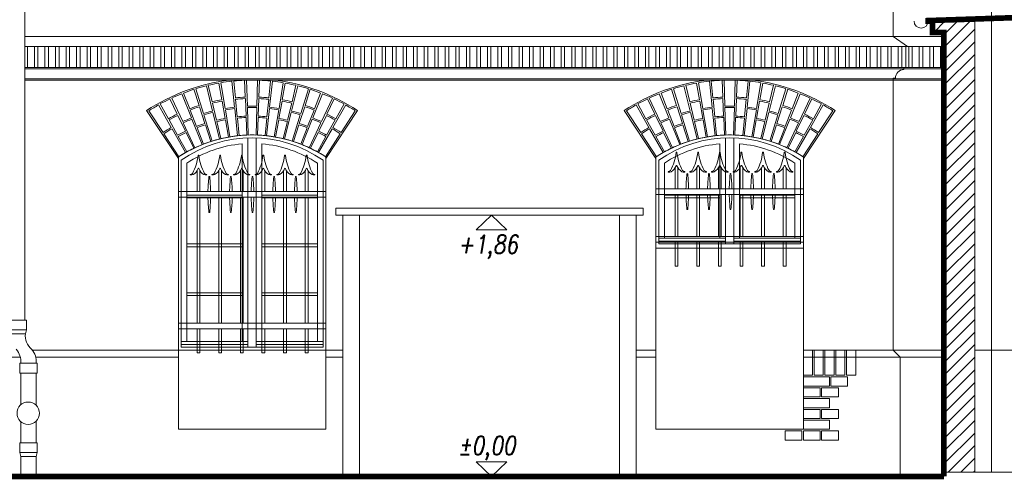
# Model space of a CAD drawing. Header units: millimetres. Extents: x 402 to 79005, y -7782 to 89952.
# Tile 353 of 423: x 42850 to 43551, y 29623 to 29950. Entities that reach past the tile are written whole.
import ezdxf

# ---------------------------------------------------------------- set-up
doc = ezdxf.new("R2010")
doc.units = ezdxf.units.MM
doc.header["$LTSCALE"] = 10
doc.linetypes.add('ACAD_ISO10W100', pattern=[18.5, 12, -3, 0.5, -3])
doc.layers.get('0').update_dxf_attribs({"lineweight": 0})
for name, color, linetype, lineweight in [('0-opisy', 1, 'Continuous', 5), ('kreski', 8, 'Continuous', 5), ('wzmiary', 1, 'ACAD_ISO10W100', 50)]:
    doc.layers.add(name, color=color, linetype=linetype, lineweight=lineweight)
doc.styles.add('ROMANS1', font='simplex.shx', dxfattribs={"width": 0.8, "oblique": 10})

msp = doc.modelspace()

# ---------------------------------------------------------------- hatches: boundary and pattern name
h = msp.add_hatch()
h.set_pattern_fill('ANSI31', color=256, scale=2, style=0)
h.set_pattern_definition([(45, (51460.505, 19680.1706), (-4.490128, 4.490128), [])])
h.paths.add_polyline_path([(43529.85, 29949.21), (43499.82, 29949.21), (43499.82, 29941.21), (43507.85, 29941.21), (43507.85, 29628.21), (43529.85, 29628.21)])
at = {"layer": 'kreski'}
h = msp.add_hatch(dxfattribs=at)
h.set_pattern_fill('ANSI32', color=8, scale=20, angle=45, style=0)
h.set_pattern_definition([(90, (40617.8744, 31769.518), (-7.5, 1e-15), []), (90, (40620.3744, 31772.018), (-7.5, 1e-15), [])])
h.paths.add_polyline_path([(43507.85, 29931.21), (42853.54, 29931.21), (42853.54, 29916.21), (43507.85, 29916.21)])

# ---------------------------------------------------------------- linework, layer by layer
at = {"color": 7}
for p, q in [((43541.86, 31236.19), (43541.86, 29950.2)), ((43185.79, 29811.21), (43227.19, 29811.21)), ((43185.79, 29625.21), (43227.19, 29625.21))]:
    msp.add_line(p, q, dxfattribs=at)
for p, q in [((42853.54, 29938.21), (43507.85, 29938.21)), ((42853.54, 29931.21), (43507.85, 29931.21)), ((42853.54, 29916.21), (43507.85, 29916.21)), ((42853.54, 29915.21), (43507.85, 29915.21)), ((42853.54, 29908.21), (43507.85, 29908.21)), ((42853.54, 29907.21), (43507.85, 29907.21)), ((42962.85, 29658.81), (42962.85, 29852.54)), ((43067.85, 29658.81), (43067.85, 29852.54)), ((43302.85, 29658.81), (43302.85, 29852.54)), ((43407.85, 29658.81), (43407.85, 29852.54)), ((43302.85, 29787.69), (43407.85, 29787.69)), ((42854.64, 29736.36), (42842.24, 29736.36)), ((42854.64, 29736.36), (42854.64, 29729.48)), ((42854.64, 29729.48), (42842.24, 29729.48)), ((42854.64, 29729.48), (42853.94, 29726.81)), ((42853.94, 29726.81), (42842.94, 29726.81)), ((42962.85, 29715.21), (42858.81, 29715.21)), ((42962.85, 29715.21), (43067.85, 29715.21)), ((43079.85, 29715.21), (43067.85, 29715.21)), ((43302.85, 29715.21), (43288.85, 29715.21)), ((43507.85, 29715.21), (43407.85, 29715.21)), ((42850.35, 29710.21), (42559.85, 29710.21)), ((42962.85, 29710.21), (42861.35, 29710.21)), ((43079.85, 29710.21), (43067.85, 29710.21)), ((43302.85, 29710.21), (43288.85, 29710.21)), ((43507.85, 29710.21), (43407.85, 29710.21)), ((42850.63, 29705.8), (42849.93, 29705.8)), ((42849.93, 29705.8), (42849.93, 29698.8)), ((42861.63, 29705.8), (42850.63, 29705.8)), ((42861.63, 29705.8), (42862.33, 29705.8)), ((42862.33, 29705.8), (42862.33, 29698.8)), ((42862.33, 29698.8), (42849.93, 29698.8)), ((42850.63, 29698.8), (42850.63, 29676.14)), ((42861.63, 29698.8), (42861.63, 29675.86)), ((42850.63, 29664.25), (42850.63, 29649.18)), ((42861.63, 29664.53), (42861.63, 29649.18)), ((43067.85, 29658.81), (42962.85, 29658.81)), ((43407.85, 29658.81), (43302.85, 29658.81)), ((42850.63, 29649.18), (42849.93, 29649.18)), ((42849.93, 29649.18), (42849.93, 29642.18)), ((42861.63, 29649.18), (42850.63, 29649.18)), ((42861.63, 29649.18), (42862.33, 29649.18)), ((42862.33, 29649.18), (42862.33, 29642.18)), ((42849.93, 29642.18), (42850.63, 29639.52)), ((42862.33, 29642.18), (42849.93, 29642.18)), ((42850.63, 29639.52), (42850.63, 29625.21)), ((42861.63, 29639.52), (42850.63, 29639.52)), ((42862.33, 29642.18), (42861.63, 29639.52)), ((42861.63, 29639.52), (42861.63, 29625.21)), ((43507.85, 29625.21), (43507.85, 29628.21)), ((43507.85, 29628.21), (44374.33, 29628.21))]:
    msp.add_line(p, q)
for points in [[(42853.54, 29736.36), (42853.54, 31274.02), (42901.1, 31316.8), (42901.1, 31330.51)], [(43476.85, 29625.21), (43476.85, 29710.21), (43471.85, 29715.21), (43471.85, 29908.71)], [(42976.19, 29842.84), (42976.19, 29827.88), (42978.19, 29827.88), (42978.19, 29842.84)], [(42991.59, 29842.84), (42991.59, 29827.88), (42993.59, 29827.88), (42993.59, 29842.84)], [(43006.99, 29842.84), (43006.99, 29827.88), (43008.99, 29827.88), (43008.99, 29842.84)], [(43022.39, 29842.84), (43022.39, 29827.88), (43024.39, 29827.88), (43024.39, 29842.84)], [(43037.79, 29842.84), (43037.79, 29827.88), (43039.79, 29827.88), (43039.79, 29842.84)], [(43053.19, 29842.84), (43053.19, 29827.88), (43055.19, 29827.88), (43055.19, 29842.84)], [(43316.52, 29844.87), (43316.52, 29829.9), (43318.52, 29829.9), (43318.52, 29844.87)], [(43331.92, 29844.87), (43331.92, 29829.9), (43333.92, 29829.9), (43333.92, 29844.87)], [(43347.32, 29844.87), (43347.32, 29829.9), (43349.32, 29829.9), (43349.32, 29844.87)], [(43362.72, 29844.87), (43362.72, 29829.9), (43364.72, 29829.9), (43364.72, 29844.87)], [(43378.12, 29844.87), (43378.12, 29829.9), (43380.12, 29829.9), (43380.12, 29844.87)], [(43393.52, 29844.87), (43393.52, 29829.9), (43395.52, 29829.9), (43395.52, 29844.87)], [(43067.85, 29827.88), (42962.85, 29827.88)], [(43408.19, 29829.9), (43303.19, 29829.9)], [(42962.85, 29823.88), (43067.85, 29823.88)], [(42976.19, 29734.22), (42976.19, 29823.88), (42978.19, 29823.88), (42978.19, 29734.22)], [(42991.59, 29734.22), (42991.59, 29823.88), (42993.59, 29823.88), (42993.59, 29734.22)], [(43006.99, 29734.22), (43006.99, 29823.88), (43008.99, 29823.88), (43008.99, 29734.22)], [(43022.39, 29734.22), (43022.39, 29823.88), (43024.39, 29823.88), (43024.39, 29734.22)], [(43037.79, 29734.22), (43037.79, 29823.88), (43039.79, 29823.88), (43039.79, 29734.22)], [(43053.19, 29734.22), (43053.19, 29823.88), (43055.19, 29823.88), (43055.19, 29734.22)], [(43303.19, 29825.9), (43408.19, 29825.9)], [(43316.52, 29795.92), (43316.52, 29825.9), (43318.52, 29825.9), (43318.52, 29795.92)], [(43331.92, 29795.92), (43331.92, 29825.9), (43333.92, 29825.9), (43333.92, 29795.92)], [(43347.32, 29795.92), (43347.32, 29825.9), (43349.32, 29825.9), (43349.32, 29795.92)], [(43362.72, 29795.92), (43362.72, 29825.9), (43364.72, 29825.9), (43364.72, 29795.92)], [(43378.12, 29795.92), (43378.12, 29825.9), (43380.12, 29825.9), (43380.12, 29795.92)], [(43393.52, 29795.92), (43393.52, 29825.9), (43395.52, 29825.9), (43395.52, 29795.92)], [(43318.52, 29816.57), (43318.52, 29810.92)], [(43333.92, 29816.57), (43333.92, 29810.92)], [(43349.32, 29816.57), (43349.32, 29810.92)], [(43364.72, 29816.57), (43364.72, 29810.92)], [(43380.12, 29816.57), (43380.12, 29810.92)], [(43395.52, 29816.57), (43395.52, 29810.92)], [(43408.19, 29795.92), (43303.19, 29795.92)], [(43303.19, 29791.92), (43408.19, 29791.92)], [(43067.85, 29734.22), (42962.85, 29734.22)], [(42962.85, 29730.22), (43067.85, 29730.22)]]:
    msp.add_lwpolyline(points)
for points, format in [([(44373.33, 31240.69, 4, 4, 0), (44373.33, 31236.19, 4, 4, 0), (44374.33, 31236.19, 4, 4, 0), (44374.33, 30287.59, 4, 4, 0), (44374.33, 30022.71, 4, 4, 0), (44366.33, 30020.21, 4, 4, 0), (44366.83, 30018.21, 4, 4, 0), (44368.33, 30018.21, 4, 4, 0), (44368.33, 30012.21, 4, 4, 0), (44369.33, 30012.21, 4, 4, 0), (44369.33, 30011.21, 4, 4, -0.414214), (44373.33, 30007.21, 4, 4, 0), (44374.33, 30007.21, 4, 4, 0), (44374.33, 29979.3, 4, 4, 0), (43496.64, 29949.6, 4, 4, 0), (43496.64, 29949.21, 4, 4, 0), (43499.82, 29949.21, 4, 4, 0), (43499.82, 29941.21, 4, 4, 0), (43507.85, 29941.21, 4, 4, 0), (43507.85, 29625.21, 0, 0, 0)], "xyseb"), ([(43471.85, 29938.21), (43471.85, 30007.21), (43472.85, 30007.21, -0.414214), (43476.85, 30011.21), (43476.85, 30012.21), (43477.85, 30012.21), (43477.85, 30018.21), (43479.35, 30018.21), (43479.85, 30020.21), (43471.85, 30022.71), (43471.85, 31236.19)], "xyb"), ([(43471.85, 29907.21), (43471.85, 29908.71), (43473.35, 29908.71, -0.414214), (43479.35, 29914.71), (43479.35, 29916.21), (43480.85, 29916.21), (43480.85, 29931.21), (43481.85, 29931.21), (43471.85, 29938.21)], "xyb"), ([(43311.84, 29841.79, 0.17611), (43313.63, 29842.09, 0.181125), (43317.22, 29846.33, -0.704113), (43317.82, 29846.33, 0.181125), (43321.41, 29842.09, 0.17611), (43323.19, 29841.79, 0.926437), (43323.19, 29842.19, -0.18695), (43321.81, 29842.85, -0.096785), (43317.82, 29855.69, 0.896955), (43317.22, 29855.69, -0.096785), (43313.22, 29842.85, -0.18695), (43311.84, 29842.19, 0.926437), (43311.84, 29841.79, 0.17611), (43313.63, 29842.09, 0.181125), (43317.22, 29846.33, -0.704113), (43317.82, 29846.33, 0.181125), (43321.41, 29842.09, 0.17611), (43323.19, 29841.79)], "xyb"), ([(43327.24, 29841.79, 0.17611), (43329.03, 29842.09, 0.181125), (43332.62, 29846.33, -0.704113), (43333.22, 29846.33, 0.181125), (43336.81, 29842.09, 0.17611), (43338.59, 29841.79, 0.926437), (43338.59, 29842.19, -0.18695), (43337.21, 29842.85, -0.096785), (43333.22, 29855.69, 0.896955), (43332.62, 29855.69, -0.096785), (43328.62, 29842.85, -0.18695), (43327.24, 29842.19, 0.926437), (43327.24, 29841.79, 0.17611), (43329.03, 29842.09, 0.181125), (43332.62, 29846.33, -0.704113), (43333.22, 29846.33, 0.181125), (43336.81, 29842.09, 0.17611), (43338.59, 29841.79)], "xyb"), ([(43342.64, 29841.79, 0.17611), (43344.43, 29842.09, 0.181125), (43348.02, 29846.33, -0.704113), (43348.62, 29846.33, 0.181125), (43352.21, 29842.09, 0.17611), (43353.99, 29841.79, 0.926437), (43353.99, 29842.19, -0.18695), (43352.61, 29842.85, -0.096785), (43348.62, 29855.69, 0.896955), (43348.02, 29855.69, -0.096785), (43344.02, 29842.85, -0.18695), (43342.64, 29842.19, 0.926437), (43342.64, 29841.79, 0.17611), (43344.43, 29842.09, 0.181125), (43348.02, 29846.33, -0.704113), (43348.62, 29846.33, 0.181125), (43352.21, 29842.09, 0.17611), (43353.99, 29841.79)], "xyb"), ([(43358.04, 29841.79, 0.17611), (43359.83, 29842.09, 0.181125), (43363.42, 29846.33, -0.704113), (43364.02, 29846.33, 0.181125), (43367.61, 29842.09, 0.17611), (43369.39, 29841.79, 0.926437), (43369.39, 29842.19, -0.18695), (43368.01, 29842.85, -0.096785), (43364.02, 29855.69, 0.896955), (43363.42, 29855.69, -0.096785), (43359.42, 29842.85, -0.18695), (43358.04, 29842.19, 0.926437), (43358.04, 29841.79, 0.17611), (43359.83, 29842.09, 0.181125), (43363.42, 29846.33, -0.704113), (43364.02, 29846.33, 0.181125), (43367.61, 29842.09, 0.17611), (43369.39, 29841.79)], "xyb"), ([(43373.44, 29841.79, 0.17611), (43375.23, 29842.09, 0.181125), (43378.82, 29846.33, -0.704113), (43379.42, 29846.33, 0.181125), (43383.01, 29842.09, 0.17611), (43384.79, 29841.79, 0.926437), (43384.79, 29842.19, -0.18695), (43383.41, 29842.85, -0.096785), (43379.42, 29855.69, 0.896955), (43378.82, 29855.69, -0.096785), (43374.82, 29842.85, -0.18695), (43373.44, 29842.19, 0.926437), (43373.44, 29841.79, 0.17611), (43375.23, 29842.09, 0.181125), (43378.82, 29846.33, -0.704113), (43379.42, 29846.33, 0.181125), (43383.01, 29842.09, 0.17611), (43384.79, 29841.79)], "xyb"), ([(43388.84, 29841.79, 0.17611), (43390.63, 29842.09, 0.181125), (43394.22, 29846.33, -0.704113), (43394.82, 29846.33, 0.181125), (43398.41, 29842.09, 0.17611), (43400.19, 29841.79, 0.926437), (43400.19, 29842.19, -0.18695), (43398.81, 29842.85, -0.096785), (43394.82, 29855.69, 0.896955), (43394.22, 29855.69, -0.096785), (43390.22, 29842.85, -0.18695), (43388.84, 29842.19, 0.926437), (43388.84, 29841.79, 0.17611), (43390.63, 29842.09, 0.181125), (43394.22, 29846.33, -0.704113), (43394.82, 29846.33, 0.181125), (43398.41, 29842.09, 0.17611), (43400.19, 29841.79)], "xyb"), ([(42971.51, 29839.77, 0.17611), (42973.3, 29840.06, 0.181125), (42976.89, 29844.31, -0.704113), (42977.49, 29844.31, 0.181125), (42981.08, 29840.06, 0.17611), (42982.86, 29839.77, 0.926437), (42982.86, 29840.17, -0.18695), (42981.48, 29840.83, -0.096785), (42977.49, 29853.67, 0.896955), (42976.89, 29853.67, -0.096785), (42972.89, 29840.83, -0.18695), (42971.51, 29840.17, 0.926437), (42971.51, 29839.77, 0.17611), (42973.3, 29840.06, 0.181125), (42976.89, 29844.31, -0.704113), (42977.49, 29844.31, 0.181125), (42981.08, 29840.06, 0.17611), (42982.86, 29839.77)], "xyb"), ([(42986.91, 29839.77, 0.17611), (42988.7, 29840.06, 0.181125), (42992.29, 29844.31, -0.704113), (42992.89, 29844.31, 0.181125), (42996.48, 29840.06, 0.17611), (42998.26, 29839.77, 0.926437), (42998.26, 29840.17, -0.18695), (42996.88, 29840.83, -0.096785), (42992.89, 29853.67, 0.896955), (42992.29, 29853.67, -0.096785), (42988.29, 29840.83, -0.18695), (42986.91, 29840.17, 0.926437), (42986.91, 29839.77, 0.17611), (42988.7, 29840.06, 0.181125), (42992.29, 29844.31, -0.704113), (42992.89, 29844.31, 0.181125), (42996.48, 29840.06, 0.17611), (42998.26, 29839.77)], "xyb"), ([(43002.31, 29839.77, 0.17611), (43004.1, 29840.06, 0.181125), (43007.69, 29844.31, -0.704113), (43008.29, 29844.31, 0.181125), (43011.88, 29840.06, 0.17611), (43013.66, 29839.77, 0.926437), (43013.66, 29840.17, -0.18695), (43012.28, 29840.83, -0.096785), (43008.29, 29853.67, 0.896955), (43007.69, 29853.67, -0.096785), (43003.69, 29840.83, -0.18695), (43002.31, 29840.17, 0.926437), (43002.31, 29839.77, 0.17611), (43004.1, 29840.06, 0.181125), (43007.69, 29844.31, -0.704113), (43008.29, 29844.31, 0.181125), (43011.88, 29840.06, 0.17611), (43013.66, 29839.77)], "xyb"), ([(43017.71, 29839.77, 0.17611), (43019.5, 29840.06, 0.181125), (43023.09, 29844.31, -0.704113), (43023.69, 29844.31, 0.181125), (43027.28, 29840.06, 0.17611), (43029.06, 29839.77, 0.926437), (43029.06, 29840.17, -0.18695), (43027.68, 29840.83, -0.096785), (43023.69, 29853.67, 0.896955), (43023.09, 29853.67, -0.096785), (43019.09, 29840.83, -0.18695), (43017.71, 29840.17, 0.926437), (43017.71, 29839.77, 0.17611), (43019.5, 29840.06, 0.181125), (43023.09, 29844.31, -0.704113), (43023.69, 29844.31, 0.181125), (43027.28, 29840.06, 0.17611), (43029.06, 29839.77)], "xyb"), ([(43033.11, 29839.77, 0.17611), (43034.9, 29840.06, 0.181125), (43038.49, 29844.31, -0.704113), (43039.09, 29844.31, 0.181125), (43042.68, 29840.06, 0.17611), (43044.46, 29839.77, 0.926437), (43044.46, 29840.17, -0.18695), (43043.08, 29840.83, -0.096785), (43039.09, 29853.67, 0.896955), (43038.49, 29853.67, -0.096785), (43034.49, 29840.83, -0.18695), (43033.11, 29840.17, 0.926437), (43033.11, 29839.77, 0.17611), (43034.9, 29840.06, 0.181125), (43038.49, 29844.31, -0.704113), (43039.09, 29844.31, 0.181125), (43042.68, 29840.06, 0.17611), (43044.46, 29839.77)], "xyb"), ([(43048.51, 29839.77, 0.17611), (43050.3, 29840.06, 0.181125), (43053.89, 29844.31, -0.704113), (43054.49, 29844.31, 0.181125), (43058.08, 29840.06, 0.17611), (43059.86, 29839.77, 0.926437), (43059.86, 29840.17, -0.18695), (43058.48, 29840.83, -0.096785), (43054.49, 29853.67, 0.896955), (43053.89, 29853.67, -0.096785), (43049.89, 29840.83, -0.18695), (43048.51, 29840.17, 0.926437), (43048.51, 29839.77, 0.17611), (43050.3, 29840.06, 0.181125), (43053.89, 29844.31, -0.704113), (43054.49, 29844.31, 0.181125), (43058.08, 29840.06, 0.17611), (43059.86, 29839.77)], "xyb"), ([(42983.91, 29827.88, -0.017787), (42984.56, 29838.42, -0.908874), (42985.16, 29838.42, -0.017787), (42985.82, 29827.88, -0.017787)], "xyb"), ([(42999.31, 29827.88, -0.017787), (42999.96, 29838.42, -0.908874), (43000.56, 29838.42, -0.017787), (43001.22, 29827.88, -0.017787)], "xyb"), ([(43014.71, 29827.88, -0.017787), (43015.36, 29838.42, -0.908874), (43015.96, 29838.42, -0.017787), (43016.62, 29827.88, -0.017787)], "xyb"), ([(43030.11, 29827.88, -0.017787), (43030.76, 29838.42, -0.908874), (43031.36, 29838.42, -0.017787), (43032.02, 29827.88, -0.017787)], "xyb"), ([(43045.51, 29827.88, -0.017787), (43046.16, 29838.42, -0.908874), (43046.76, 29838.42, -0.017787), (43047.42, 29827.88, -0.017787)], "xyb"), ([(43324.24, 29829.9, -0.017787), (43324.9, 29840.44, -0.908874), (43325.5, 29840.44, -0.017787), (43326.15, 29829.9, -0.017787)], "xyb"), ([(43339.64, 29829.9, -0.017787), (43340.3, 29840.44, -0.908874), (43340.9, 29840.44, -0.017787), (43341.55, 29829.9, -0.017787)], "xyb"), ([(43355.04, 29829.9, -0.017787), (43355.7, 29840.44, -0.908874), (43356.3, 29840.44, -0.017787), (43356.95, 29829.9, -0.017787)], "xyb"), ([(43370.44, 29829.9, -0.017787), (43371.1, 29840.44, -0.908874), (43371.7, 29840.44, -0.017787), (43372.35, 29829.9, -0.017787)], "xyb"), ([(43385.84, 29829.9, -0.017787), (43386.5, 29840.44, -0.908874), (43387.1, 29840.44, -0.017787), (43387.75, 29829.9, -0.017787)], "xyb"), ([(42983.91, 29823.88, 0.017787), (42984.56, 29813.34, 0.908874), (42985.16, 29813.34, 0.017787), (42985.82, 29823.88, 0.017787)], "xyb"), ([(42999.31, 29823.88, 0.017787), (42999.96, 29813.34, 0.908874), (43000.56, 29813.34, 0.017787), (43001.22, 29823.88, 0.017787)], "xyb"), ([(43014.71, 29823.88, 0.017787), (43015.36, 29813.34, 0.908874), (43015.96, 29813.34, 0.017787), (43016.62, 29823.88, 0.017787)], "xyb"), ([(43030.11, 29823.88, 0.017787), (43030.76, 29813.34, 0.908874), (43031.36, 29813.34, 0.017787), (43032.02, 29823.88, 0.017787)], "xyb"), ([(43045.51, 29823.88, 0.017787), (43046.16, 29813.34, 0.908874), (43046.76, 29813.34, 0.017787), (43047.42, 29823.88, 0.017787)], "xyb"), ([(43324.24, 29825.9, 0.017787), (43324.9, 29815.36, 0.908874), (43325.5, 29815.36, 0.017787), (43326.15, 29825.9, 0.017787)], "xyb"), ([(43339.64, 29825.9, 0.017787), (43340.3, 29815.36, 0.908874), (43340.9, 29815.36, 0.017787), (43341.55, 29825.9, 0.017787)], "xyb"), ([(43355.04, 29825.9, 0.017787), (43355.7, 29815.36, 0.908874), (43356.3, 29815.36, 0.017787), (43356.95, 29825.9, 0.017787)], "xyb"), ([(43370.44, 29825.9, 0.017787), (43371.1, 29815.36, 0.908874), (43371.7, 29815.36, 0.017787), (43372.35, 29825.9, 0.017787)], "xyb"), ([(43385.84, 29825.9, 0.017787), (43386.5, 29815.36, 0.908874), (43387.1, 29815.36, 0.017787), (43387.75, 29825.9, 0.017787)], "xyb")]:
    msp.add_lwpolyline(points, format=format)
for points in [[(43499.82, 29949.21), (43499.82, 29941.21), (43507.85, 29941.21), (43507.85, 29628.21), (43529.85, 29628.21), (43529.85, 29949.21)], [(43074.85, 29816.21), (43293.85, 29816.21), (43293.85, 29811.21), (43074.85, 29811.21)], [(43091.85, 29625.21), (43079.85, 29625.21), (43079.85, 29811.21), (43091.85, 29811.21)], [(43288.85, 29625.21), (43276.85, 29625.21), (43276.85, 29811.21), (43288.85, 29811.21)], [(43318.52, 29774.92), (43316.52, 29774.92), (43316.52, 29791.92), (43318.52, 29791.92)], [(43333.92, 29774.92), (43331.92, 29774.92), (43331.92, 29791.92), (43333.92, 29791.92)], [(43349.32, 29774.92), (43347.32, 29774.92), (43347.32, 29791.92), (43349.32, 29791.92)], [(43364.72, 29774.92), (43362.72, 29774.92), (43362.72, 29791.92), (43364.72, 29791.92)], [(43380.12, 29774.92), (43378.12, 29774.92), (43378.12, 29791.92), (43380.12, 29791.92)], [(43395.52, 29774.92), (43393.52, 29774.92), (43393.52, 29791.92), (43395.52, 29791.92)], [(42978.19, 29713.22), (42976.19, 29713.22), (42976.19, 29730.22), (42978.19, 29730.22)], [(42993.59, 29713.22), (42991.59, 29713.22), (42991.59, 29730.22), (42993.59, 29730.22)], [(43008.99, 29713.22), (43006.99, 29713.22), (43006.99, 29730.22), (43008.99, 29730.22)], [(43024.39, 29713.22), (43022.39, 29713.22), (43022.39, 29730.22), (43024.39, 29730.22)], [(43039.79, 29713.22), (43037.79, 29713.22), (43037.79, 29730.22), (43039.79, 29730.22)], [(43055.19, 29713.22), (43053.19, 29713.22), (43053.19, 29730.22), (43055.19, 29730.22)]]:
    msp.add_lwpolyline(points, close=True)
at = {"color": 8}
for points in [[(42964.85, 29717.21), (42964.85, 29850.18, -0.317403), (43065.85, 29850.18), (43065.85, 29717.21)], [(43304.85, 29790.69), (43304.85, 29850.18, -0.317403), (43405.85, 29850.18), (43405.85, 29790.69)], [(43008.35, 29721.21), (43008.35, 29861.92, 0.127239), (42968.85, 29848.08), (42968.85, 29721.21)], [(43022.35, 29721.21), (43022.35, 29861.92, -0.127239), (43061.85, 29848.08), (43061.85, 29721.21)], [(43348.35, 29794.69), (43348.35, 29861.92, 0.127239), (43308.85, 29848.08), (43308.85, 29794.69)], [(43362.35, 29794.69), (43362.35, 29861.92, -0.127239), (43401.85, 29848.08), (43401.85, 29794.69)]]:
    msp.add_lwpolyline(points, format="xyb", close=True, dxfattribs=at)
for points in [[(43012.35, 29866.16), (43012.35, 29717.21), (43018.35, 29717.21), (43018.35, 29866.16)], [(43352.35, 29866.16), (43352.35, 29790.69), (43358.35, 29790.69), (43358.35, 29866.16)]]:
    msp.add_lwpolyline(points, dxfattribs=at)
for points in [[(43008.35, 29823.42), (42968.85, 29823.42), (42968.85, 29825.42), (43008.35, 29825.42)], [(43022.35, 29823.42), (43061.85, 29823.42), (43061.85, 29825.42), (43022.35, 29825.42)], [(43348.35, 29823.42), (43308.85, 29823.42), (43308.85, 29825.42), (43348.35, 29825.42)], [(43362.35, 29823.42), (43401.85, 29823.42), (43401.85, 29825.42), (43362.35, 29825.42)], [(43304.85, 29792.69), (43352.35, 29792.69), (43352.35, 29794.69), (43304.85, 29794.69)], [(43358.35, 29792.69), (43405.85, 29792.69), (43405.85, 29794.69), (43358.35, 29794.69)], [(43008.35, 29788.68), (42968.85, 29788.68), (42968.85, 29790.68), (43008.35, 29790.68)], [(43022.35, 29788.68), (43061.85, 29788.68), (43061.85, 29790.68), (43022.35, 29790.68)], [(43008.35, 29753.95), (42968.85, 29753.95), (42968.85, 29755.95), (43008.35, 29755.95)], [(43022.35, 29753.95), (43061.85, 29753.95), (43061.85, 29755.95), (43022.35, 29755.95)], [(42964.85, 29719.21), (43012.35, 29719.21), (43012.35, 29721.21), (42964.85, 29721.21)], [(43018.35, 29719.21), (43065.85, 29719.21), (43065.85, 29721.21), (43018.35, 29721.21)]]:
    msp.add_lwpolyline(points, close=True, dxfattribs=at)
at = {"color": 1}
for points in [[(43316.52, 29810.92), (43316.52, 29816.57)], [(43331.92, 29810.92), (43331.92, 29816.57)], [(43347.32, 29810.92), (43347.32, 29816.57)], [(43362.72, 29810.92), (43362.72, 29816.57)], [(43378.12, 29810.92), (43378.12, 29816.57)], [(43393.52, 29810.92), (43393.52, 29816.57)]]:
    msp.add_lwpolyline(points, dxfattribs=at)
at = {"const_width": 4}
msp.add_lwpolyline([(41434.84, 29625.21), (43507.85, 29625.21)], dxfattribs=at)
msp.add_circle((42855.98, 29670.19), 8)
for centre, radius, start, end in [((43491.64, 29949.21), 5, 180, 0), ((43015.36, 29772.43), 95.78, 56.76347, 123.24096), ((43355.35, 29772.41), 95.8, 56.7681, 123.2319), ((42866.9, 29725.54), 13.02, 174.37034, 229.1773), ((42838.33, 29707.24), 12.39, 353.33808, 42.96979), ((42849.33, 29707.24), 12.39, 353.33808, 42.96979)]:
    msp.add_arc(centre, radius, start, end)
at = {"layer": '0-opisy', "color": 8}
for p, q in [((43541.86, 29950.2), (43541.86, 29628.21)), ((43529.85, 29715.21), (44374.33, 29715.21))]:
    msp.add_line(p, q, dxfattribs=at)
at = {"layer": 'kreski'}
for p, q in [((42991.77, 29905.13), (42993.87, 29893.32)), ((42996.2, 29887.12), (42993.15, 29905.37)), ((43000.88, 29906.43), (43002.87, 29888.04)), ((43003.44, 29894.63), (43002.27, 29906.58)), ((43010.06, 29907.11), (43010.53, 29895.12)), ((43011.46, 29907.16), (43011.99, 29888.66)), ((43019.25, 29907.16), (43018.72, 29888.66)), ((43020.65, 29907.11), (43020.18, 29895.12)), ((43027.27, 29894.63), (43028.44, 29906.58)), ((43029.83, 29906.43), (43027.84, 29888.04)), ((43034.51, 29887.12), (43037.56, 29905.37)), ((43038.94, 29905.13), (43036.84, 29893.32)), ((43331.77, 29905.13), (43333.87, 29893.32)), ((43336.2, 29887.12), (43333.15, 29905.37)), ((43340.88, 29906.43), (43342.87, 29888.04)), ((43343.44, 29894.63), (43342.27, 29906.58)), ((43350.06, 29907.11), (43350.53, 29895.12)), ((43351.46, 29907.16), (43351.99, 29888.66)), ((43359.25, 29907.16), (43358.72, 29888.66)), ((43360.65, 29907.11), (43360.18, 29895.12)), ((43367.27, 29894.63), (43368.44, 29906.58)), ((43369.83, 29906.43), (43367.84, 29888.04)), ((43374.51, 29887.12), (43377.56, 29905.37)), ((43378.94, 29905.13), (43376.84, 29893.32)), ((42965.27, 29897.56), (42972.14, 29880.39)), ((42970.91, 29886.89), (42966.57, 29898.07)), ((42973.92, 29900.69), (42977.61, 29889.27)), ((42980.76, 29883.45), (42975.26, 29901.11)), ((42982.77, 29903.22), (42987.24, 29885.26)), ((42986.91, 29891.87), (42984.13, 29903.55)), ((43047.94, 29903.22), (43043.47, 29885.26)), ((43043.8, 29891.87), (43046.58, 29903.55)), ((43049.95, 29883.45), (43055.45, 29901.11)), ((43056.79, 29900.69), (43053.1, 29889.27)), ((43065.44, 29897.56), (43058.57, 29880.39)), ((43059.8, 29886.89), (43064.14, 29898.07)), ((43305.27, 29897.56), (43312.14, 29880.39)), ((43310.91, 29886.89), (43306.57, 29898.07)), ((43313.92, 29900.69), (43317.61, 29889.27)), ((43320.76, 29883.45), (43315.26, 29901.11)), ((43322.77, 29903.22), (43327.24, 29885.26)), ((43326.91, 29891.87), (43324.13, 29903.55)), ((43387.94, 29903.22), (43383.47, 29885.26)), ((43383.8, 29891.87), (43386.58, 29903.55)), ((43389.95, 29883.45), (43395.45, 29901.11)), ((43396.79, 29900.69), (43393.1, 29889.27)), ((43405.44, 29897.56), (43398.57, 29880.39)), ((43399.8, 29886.89), (43404.14, 29898.07)), ((42956.85, 29893.85), (42962.06, 29883.04)), ((42965.97, 29877.7), (42958.11, 29894.45)), ((42990.04, 29878.74), (42987.14, 29890.9)), ((42994.05, 29892.33), (42996.23, 29880.03)), ((43004.75, 29881.2), (43003.53, 29893.64)), ((43010.57, 29894.12), (43011.06, 29881.63)), ((43020.14, 29894.12), (43019.65, 29881.63)), ((43025.96, 29881.2), (43027.18, 29893.64)), ((43036.66, 29892.33), (43034.48, 29880.03)), ((43040.67, 29878.74), (43043.57, 29890.9)), ((43064.74, 29877.7), (43072.6, 29894.45)), ((43073.86, 29893.85), (43068.65, 29883.04)), ((43296.85, 29893.85), (43302.06, 29883.04)), ((43305.97, 29877.7), (43298.11, 29894.45)), ((43330.04, 29878.74), (43327.14, 29890.9)), ((43334.05, 29892.33), (43336.23, 29880.03)), ((43344.75, 29881.2), (43343.53, 29893.64)), ((43350.57, 29894.12), (43351.06, 29881.63)), ((43360.14, 29894.12), (43359.65, 29881.63)), ((43365.96, 29881.2), (43367.18, 29893.64)), ((43376.66, 29892.33), (43374.48, 29880.03)), ((43380.67, 29878.74), (43383.57, 29890.9)), ((43404.74, 29877.7), (43412.6, 29894.45)), ((43413.86, 29893.85), (43408.65, 29883.04)), ((42940.22, 29885.53), (42962.85, 29851.46)), ((42952.02, 29869.95), (42941.94, 29885.47)), ((42948.7, 29889.58), (42957.85, 29873.5)), ((42955.74, 29879.77), (42949.92, 29890.26)), ((42975.8, 29874.3), (42971.28, 29885.96)), ((42977.92, 29888.32), (42981.76, 29876.42)), ((42987.49, 29884.29), (42992.2, 29865.37)), ((42999.58, 29866.9), (42996.36, 29886.14)), ((43002.98, 29887.05), (43005.07, 29867.66)), ((43012.02, 29887.66), (43012.58, 29868.17)), ((43018.69, 29887.66), (43018.13, 29868.17)), ((43027.73, 29887.05), (43025.64, 29867.66)), ((43031.13, 29866.9), (43034.35, 29886.14)), ((43043.22, 29884.29), (43038.51, 29865.37)), ((43052.79, 29888.32), (43048.95, 29876.42)), ((43054.91, 29874.3), (43059.43, 29885.96)), ((43090.49, 29885.53), (43067.85, 29851.46)), ((43082.01, 29889.58), (43072.86, 29873.5)), ((43074.96, 29879.77), (43080.79, 29890.26)), ((43078.69, 29869.95), (43088.77, 29885.47)), ((43280.22, 29885.53), (43302.85, 29851.46)), ((43292.02, 29869.95), (43281.94, 29885.47)), ((43288.7, 29889.58), (43297.85, 29873.5)), ((43295.74, 29879.77), (43289.92, 29890.26)), ((43315.8, 29874.3), (43311.28, 29885.96)), ((43317.92, 29888.32), (43321.76, 29876.42)), ((43327.49, 29884.29), (43332.2, 29865.37)), ((43339.58, 29866.9), (43336.36, 29886.14)), ((43342.98, 29887.05), (43345.07, 29867.66)), ((43352.02, 29887.66), (43352.58, 29868.17)), ((43358.69, 29887.66), (43358.13, 29868.17)), ((43367.73, 29887.05), (43365.64, 29867.66)), ((43371.13, 29866.9), (43374.35, 29886.14)), ((43383.22, 29884.29), (43378.51, 29865.37)), ((43392.79, 29888.32), (43388.95, 29876.42)), ((43394.91, 29874.3), (43399.43, 29885.96)), ((43430.49, 29885.53), (43407.85, 29851.46)), ((43422.01, 29889.58), (43412.86, 29873.5)), ((43414.96, 29879.77), (43420.79, 29890.26)), ((43418.69, 29869.95), (43428.77, 29885.47)), ((42962.3, 29867.97), (42956.23, 29878.9)), ((42962.49, 29882.14), (42967.92, 29870.88)), ((42974.68, 29859.14), (42966.39, 29876.8)), ((42972.52, 29879.46), (42979.76, 29861.35)), ((42986.86, 29863.88), (42981.06, 29882.49)), ((42993.17, 29865.61), (42990.27, 29877.77)), ((42996.41, 29879.04), (42998.6, 29866.74)), ((43006.06, 29867.76), (43004.84, 29880.2)), ((43011.1, 29880.63), (43011.59, 29868.14)), ((43019.61, 29880.63), (43019.12, 29868.14)), ((43024.65, 29867.76), (43025.86, 29880.2)), ((43034.3, 29879.04), (43032.11, 29866.74)), ((43037.54, 29865.61), (43040.44, 29877.77)), ((43043.85, 29863.88), (43049.65, 29882.49)), ((43058.19, 29879.46), (43050.95, 29861.35)), ((43056.03, 29859.14), (43064.32, 29876.8)), ((43068.22, 29882.14), (43062.79, 29870.88)), ((43068.41, 29867.97), (43074.48, 29878.9)), ((43302.3, 29867.97), (43296.23, 29878.9)), ((43302.49, 29882.14), (43307.92, 29870.88)), ((43314.68, 29859.14), (43306.39, 29876.8)), ((43312.52, 29879.46), (43319.76, 29861.35)), ((43326.86, 29863.88), (43321.06, 29882.49)), ((43333.17, 29865.61), (43330.27, 29877.77)), ((43336.41, 29879.04), (43338.6, 29866.74)), ((43346.06, 29867.76), (43344.84, 29880.2)), ((43351.1, 29880.63), (43351.59, 29868.14)), ((43359.61, 29880.63), (43359.12, 29868.14)), ((43364.65, 29867.76), (43365.86, 29880.2)), ((43374.3, 29879.04), (43372.11, 29866.74)), ((43377.54, 29865.61), (43380.44, 29877.77)), ((43383.85, 29863.88), (43389.65, 29882.49)), ((43398.19, 29879.46), (43390.95, 29861.35)), ((43396.03, 29859.14), (43404.32, 29876.8)), ((43408.22, 29882.14), (43402.79, 29870.88)), ((43408.41, 29867.97), (43414.48, 29878.9)), ((42958.34, 29872.63), (42967.99, 29855.68)), ((42968.35, 29869.98), (42973.78, 29858.72)), ((42980.69, 29861.72), (42976.16, 29873.37)), ((42982.07, 29875.47), (42985.91, 29863.58)), ((43048.64, 29875.47), (43044.8, 29863.58)), ((43050.02, 29861.72), (43054.55, 29873.37)), ((43062.36, 29869.98), (43056.93, 29858.72)), ((43072.37, 29872.63), (43062.72, 29855.68)), ((43298.34, 29872.63), (43307.99, 29855.68)), ((43308.35, 29869.98), (43313.78, 29858.72)), ((43320.69, 29861.72), (43316.16, 29873.37)), ((43322.07, 29875.47), (43325.91, 29863.58)), ((43388.64, 29875.47), (43384.8, 29863.58)), ((43390.02, 29861.72), (43394.55, 29873.37)), ((43402.36, 29869.98), (43396.93, 29858.72)), ((43412.37, 29872.63), (43402.72, 29855.68)), ((42963.19, 29852.76), (42952.56, 29869.11)), ((42968.85, 29856.17), (42962.78, 29867.1)), ((43061.86, 29856.17), (43067.93, 29867.1)), ((43067.52, 29852.76), (43078.15, 29869.11)), ((43303.19, 29852.76), (43292.56, 29869.11)), ((43308.85, 29856.17), (43302.78, 29867.1)), ((43401.86, 29856.17), (43407.93, 29867.1)), ((43407.52, 29852.76), (43418.15, 29869.11))]:
    msp.add_line(p, q, dxfattribs=at)
for points in [[(43407.85, 29715.21), (43407.85, 29697.21), (43414.35, 29697.21), (43414.35, 29715.21)], [(43415.53, 29715.21), (43415.53, 29697.21), (43422.03, 29697.21), (43422.03, 29715.21)], [(43423.21, 29715.21), (43423.21, 29697.21), (43429.71, 29697.21), (43429.71, 29715.21)], [(43430.89, 29715.21), (43430.89, 29697.21), (43437.39, 29697.21), (43437.39, 29715.21)], [(43438.57, 29715.21), (43438.57, 29697.21), (43445.07, 29697.21), (43445.07, 29715.21)], [(43407.85, 29689.53), (43426.35, 29689.53), (43426.35, 29696.03), (43407.85, 29696.03)], [(43439.35, 29689.53), (43427.35, 29689.53), (43427.35, 29696.03), (43439.35, 29696.03)], [(43419.85, 29681.85), (43407.85, 29681.85), (43407.85, 29688.35), (43419.85, 29688.35)], [(43432.85, 29681.85), (43420.85, 29681.85), (43420.85, 29688.35), (43432.85, 29688.35)], [(43407.85, 29674.17), (43426.35, 29674.17), (43426.35, 29680.67), (43407.85, 29680.67)], [(43419.85, 29666.49), (43407.85, 29666.49), (43407.85, 29672.99), (43419.85, 29672.99)], [(43432.85, 29666.49), (43420.85, 29666.49), (43420.85, 29672.99), (43432.85, 29672.99)], [(43407.85, 29658.81), (43426.35, 29658.81), (43426.35, 29665.31), (43407.85, 29665.31)], [(43406.85, 29651.13), (43394.85, 29651.13), (43394.85, 29657.63), (43406.85, 29657.63)], [(43419.85, 29651.13), (43407.85, 29651.13), (43407.85, 29657.63), (43419.85, 29657.63)], [(43432.85, 29651.13), (43420.85, 29651.13), (43420.85, 29657.63), (43432.85, 29657.63)]]:
    msp.add_lwpolyline(points, close=True, dxfattribs=at)
for centre, radius, start, end in [((43015.35, 29772.43), 135.78, 96.958, 123.59674), ((43015.35, 29772.43), 134.78, 100.07707, 103.3951), ((43015.35, 29772.43), 134.78, 96.16457, 99.4826), ((43015.35, 29772.43), 134.78, 92.25207, 95.5701), ((43015.35, 29772.43), 134.78, 88.3424, 91.6576), ((43015.35, 29772.43), 134.78, 84.4299, 87.74793), ((43015.35, 29772.43), 134.78, 80.5174, 83.83543), ((43015.35, 29772.43), 135.78, 56.40326, 83.042), ((43015.35, 29772.43), 134.78, 76.6049, 79.92293), ((43355.35, 29772.43), 135.78, 96.958, 123.59674), ((43355.35, 29772.43), 134.78, 100.07707, 103.3951), ((43355.35, 29772.43), 134.78, 96.16457, 99.4826), ((43355.35, 29772.43), 134.78, 92.25207, 95.5701), ((43355.35, 29772.43), 134.78, 88.3424, 91.6576), ((43355.35, 29772.43), 134.78, 84.4299, 87.74793), ((43355.35, 29772.43), 134.78, 80.5174, 83.83543), ((43355.35, 29772.43), 135.78, 56.40326, 83.042), ((43355.35, 29772.43), 134.78, 76.6049, 79.92293), ((43015.35, 29772.43), 134.78, 111.81457, 115.1326), ((43015.35, 29772.43), 134.78, 107.90207, 111.2201), ((43015.35, 29772.43), 134.78, 103.98957, 107.3076), ((43015.35, 29772.43), 134.78, 72.6924, 76.01043), ((43015.35, 29772.43), 134.78, 68.7799, 72.09793), ((43015.35, 29772.43), 134.78, 64.8674, 68.18543), ((43355.35, 29772.43), 134.78, 111.81457, 115.1326), ((43355.35, 29772.43), 134.78, 107.90207, 111.2201), ((43355.35, 29772.43), 134.78, 103.98957, 107.3076), ((43355.35, 29772.43), 134.78, 72.6924, 76.01043), ((43355.35, 29772.43), 134.78, 68.7799, 72.09793), ((43355.35, 29772.43), 134.78, 64.8674, 68.18543), ((43015.35, 29772.43), 134.78, 115.72707, 119.0451), ((43015.35, 29772.43), 122.78, 100.07707, 103.3951), ((43015.35, 29772.43), 121.78, 100.07707, 103.3951), ((43015.35, 29772.43), 122.78, 92.25207, 95.5701), ((43015.35, 29772.43), 121.78, 92.25207, 95.5701), ((43015.35, 29772.43), 121.78, 84.4299, 87.74793), ((43015.35, 29772.43), 122.78, 84.4299, 87.74793), ((43015.35, 29772.43), 121.78, 76.6049, 79.92293), ((43015.35, 29772.43), 122.78, 76.6049, 79.92293), ((43015.35, 29772.43), 134.78, 60.9549, 64.27293), ((43355.35, 29772.43), 134.78, 115.72707, 119.0451), ((43355.35, 29772.43), 122.78, 100.07707, 103.3951), ((43355.35, 29772.43), 121.78, 100.07707, 103.3951), ((43355.35, 29772.43), 122.78, 92.25207, 95.5701), ((43355.35, 29772.43), 121.78, 92.25207, 95.5701), ((43355.35, 29772.43), 121.78, 84.4299, 87.74793), ((43355.35, 29772.43), 122.78, 84.4299, 87.74793), ((43355.35, 29772.43), 121.78, 76.6049, 79.92293), ((43355.35, 29772.43), 122.78, 76.6049, 79.92293), ((43355.35, 29772.43), 134.78, 60.9549, 64.27293), ((43015.35, 29772.43), 134.78, 119.63957, 123.00227), ((43015.35, 29772.43), 122.78, 107.90207, 111.2201), ((43015.35, 29772.43), 121.78, 107.90207, 111.2201), ((43015.35, 29772.43), 116.28, 103.98957, 107.3076), ((43015.35, 29772.43), 115.28, 103.98957, 107.3076), ((43015.35, 29772.43), 116.28, 96.16457, 99.4826), ((43015.35, 29772.43), 115.28, 96.16457, 99.4826), ((43015.35, 29772.43), 116.28, 88.3424, 91.6576), ((43015.35, 29772.43), 115.28, 88.3424, 91.6576), ((43015.35, 29772.43), 115.28, 80.5174, 83.83543), ((43015.35, 29772.43), 116.28, 80.5174, 83.83543), ((43015.35, 29772.43), 115.28, 72.6924, 76.01043), ((43015.35, 29772.43), 116.28, 72.6924, 76.01043), ((43015.35, 29772.43), 121.78, 68.7799, 72.09793), ((43015.35, 29772.43), 122.78, 68.7799, 72.09793), ((43015.35, 29772.43), 134.78, 56.99773, 60.36043), ((43355.35, 29772.43), 134.78, 119.63957, 123.00227), ((43355.35, 29772.43), 122.78, 107.90207, 111.2201), ((43355.35, 29772.43), 121.78, 107.90207, 111.2201), ((43355.35, 29772.43), 116.28, 103.98957, 107.3076), ((43355.35, 29772.43), 115.28, 103.98957, 107.3076), ((43355.35, 29772.43), 116.28, 96.16457, 99.4826), ((43355.35, 29772.43), 115.28, 96.16457, 99.4826), ((43355.35, 29772.43), 116.28, 88.3424, 91.6576), ((43355.35, 29772.43), 115.28, 88.3424, 91.6576), ((43355.35, 29772.43), 115.28, 80.5174, 83.83543), ((43355.35, 29772.43), 116.28, 80.5174, 83.83543), ((43355.35, 29772.43), 115.28, 72.6924, 76.01043), ((43355.35, 29772.43), 116.28, 72.6924, 76.01043), ((43355.35, 29772.43), 121.78, 68.7799, 72.09793), ((43355.35, 29772.43), 122.78, 68.7799, 72.09793), ((43355.35, 29772.43), 134.78, 56.99773, 60.36043), ((43015.35, 29772.43), 122.78, 115.72707, 119.0451), ((43015.35, 29772.43), 121.78, 115.72707, 119.0451), ((43015.35, 29772.43), 116.28, 111.81457, 115.1326), ((43015.35, 29772.43), 115.28, 111.81457, 115.1326), ((43015.35, 29772.43), 109.28, 107.90207, 111.2201), ((43015.35, 29772.43), 109.28, 100.07707, 103.3951), ((43015.35, 29772.43), 108.28, 100.07707, 103.3951), ((43015.35, 29772.43), 109.28, 92.25207, 95.5701), ((43015.35, 29772.43), 108.28, 92.25207, 95.5701), ((43015.35, 29772.43), 108.28, 84.4299, 87.74793), ((43015.35, 29772.43), 109.28, 84.4299, 87.74793), ((43015.35, 29772.43), 108.28, 76.6049, 79.92293), ((43015.35, 29772.43), 109.28, 76.6049, 79.92293), ((43015.35, 29772.43), 109.28, 68.7799, 72.09793), ((43015.35, 29772.43), 115.28, 64.8674, 68.18543), ((43015.35, 29772.43), 116.28, 64.8674, 68.18543), ((43015.35, 29772.43), 121.78, 60.9549, 64.27293), ((43015.35, 29772.43), 122.78, 60.9549, 64.27293), ((43355.35, 29772.43), 122.78, 115.72707, 119.0451), ((43355.35, 29772.43), 121.78, 115.72707, 119.0451), ((43355.35, 29772.43), 116.28, 111.81457, 115.1326), ((43355.35, 29772.43), 115.28, 111.81457, 115.1326), ((43355.35, 29772.43), 109.28, 107.90207, 111.2201), ((43355.35, 29772.43), 109.28, 100.07707, 103.3951), ((43355.35, 29772.43), 108.28, 100.07707, 103.3951), ((43355.35, 29772.43), 109.28, 92.25207, 95.5701), ((43355.35, 29772.43), 108.28, 92.25207, 95.5701), ((43355.35, 29772.43), 108.28, 84.4299, 87.74793), ((43355.35, 29772.43), 109.28, 84.4299, 87.74793), ((43355.35, 29772.43), 108.28, 76.6049, 79.92293), ((43355.35, 29772.43), 109.28, 76.6049, 79.92293), ((43355.35, 29772.43), 109.28, 68.7799, 72.09793), ((43355.35, 29772.43), 115.28, 64.8674, 68.18543), ((43355.35, 29772.43), 116.28, 64.8674, 68.18543), ((43355.35, 29772.43), 121.78, 60.9549, 64.27293), ((43355.35, 29772.43), 122.78, 60.9549, 64.27293), ((43015.35, 29772.43), 116.28, 119.63957, 123.00227), ((43015.35, 29772.43), 115.28, 119.63957, 123.00227), ((43015.35, 29772.43), 109.28, 115.72707, 119.0451), ((43015.35, 29772.43), 108.28, 115.72707, 119.0451), ((43015.35, 29772.43), 108.28, 107.90207, 111.2201), ((43015.35, 29772.43), 108.28, 68.7799, 72.09793), ((43015.35, 29772.43), 108.28, 60.9549, 64.27293), ((43015.35, 29772.43), 109.28, 60.9549, 64.27293), ((43015.35, 29772.43), 115.28, 56.99773, 60.36043), ((43015.35, 29772.43), 116.28, 56.99773, 60.36043), ((43355.35, 29772.43), 116.28, 119.63957, 123.00227), ((43355.35, 29772.43), 115.28, 119.63957, 123.00227), ((43355.35, 29772.43), 109.28, 115.72707, 119.0451), ((43355.35, 29772.43), 108.28, 115.72707, 119.0451), ((43355.35, 29772.43), 108.28, 107.90207, 111.2201), ((43355.35, 29772.43), 108.28, 68.7799, 72.09793), ((43355.35, 29772.43), 108.28, 60.9549, 64.27293), ((43355.35, 29772.43), 109.28, 60.9549, 64.27293), ((43355.35, 29772.43), 115.28, 56.99773, 60.36043), ((43355.35, 29772.43), 116.28, 56.99773, 60.36043), ((43015.35, 29772.43), 95.78, 107.90207, 111.2201), ((43015.35, 29772.43), 95.78, 103.98957, 107.3076), ((43015.35, 29772.43), 95.78, 100.07707, 103.3951), ((43015.35, 29772.43), 95.78, 96.16457, 99.4826), ((43015.35, 29772.43), 95.78, 92.25207, 95.5701), ((43015.35, 29772.43), 95.78, 88.3424, 91.6576), ((43015.35, 29772.43), 95.78, 84.4299, 87.74793), ((43015.35, 29772.43), 95.78, 80.5174, 83.83543), ((43015.35, 29772.43), 95.78, 76.6049, 79.92293), ((43015.35, 29772.43), 95.78, 72.6924, 76.01043), ((43015.35, 29772.43), 95.78, 68.7799, 72.09793), ((43355.35, 29772.43), 95.78, 107.90207, 111.2201), ((43355.35, 29772.43), 95.78, 103.98957, 107.3076), ((43355.35, 29772.43), 95.78, 100.07707, 103.3951), ((43355.35, 29772.43), 95.78, 96.16457, 99.4826), ((43355.35, 29772.43), 95.78, 92.25207, 95.5701), ((43355.35, 29772.43), 95.78, 88.3424, 91.6576), ((43355.35, 29772.43), 95.78, 84.4299, 87.74793), ((43355.35, 29772.43), 95.78, 80.5174, 83.83543), ((43355.35, 29772.43), 95.78, 76.6049, 79.92293), ((43355.35, 29772.43), 95.78, 72.6924, 76.01043), ((43355.35, 29772.43), 95.78, 68.7799, 72.09793), ((43015.35, 29772.43), 95.78, 119.63957, 123.00227), ((43015.35, 29772.43), 95.78, 115.72707, 119.0451), ((43015.35, 29772.43), 95.78, 111.81457, 115.1326), ((43015.35, 29772.43), 95.78, 64.8674, 68.18543), ((43015.35, 29772.43), 95.78, 60.9549, 64.27293), ((43015.35, 29772.43), 95.78, 56.99773, 60.36043), ((43355.35, 29772.43), 95.78, 119.63957, 123.00227), ((43355.35, 29772.43), 95.78, 115.72707, 119.0451), ((43355.35, 29772.43), 95.78, 111.81457, 115.1326), ((43355.35, 29772.43), 95.78, 64.8674, 68.18543), ((43355.35, 29772.43), 95.78, 60.9549, 64.27293), ((43355.35, 29772.43), 95.78, 56.99773, 60.36043)]:
    msp.add_arc(centre, radius, start, end, dxfattribs=at)
at = {"layer": 'wzmiary', "color": 7, "linetype": 'Continuous', "lineweight": 9, "ltscale": 100}
for points in [[(43174.9, 29800.8), (43185.79, 29811.21), (43196.68, 29800.8), (43174.9, 29800.8)], [(43174.9, 29635.63), (43185.79, 29625.21), (43196.68, 29635.63), (43174.9, 29635.63)]]:
    msp.add_lwpolyline(points, dxfattribs=at)

# ---------------------------------------------------------------- texts
at = {"layer": 'wzmiary', "color": 7, "linetype": 'Continuous', "lineweight": 9, "ltscale": 100, "char_height": 13, "width": 242.5343, "attachment_point": 1, "style": 'ROMANS1'}
for s, insert in [('+1,86', (43161.84, 29796.94)), ('%%P0,00', (43161.84, 29653.77))]:
    msp.add_mtext(s, dxfattribs=dict(at, insert=insert))

doc.saveas('drawing.dxf')
